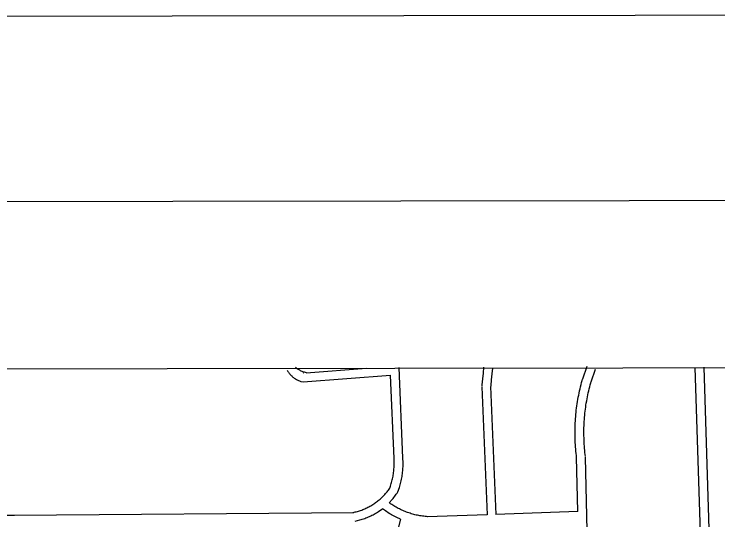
# Model space of a CAD drawing. Extents: x 3313447 to 3351316, y 703786 to 729172.
# Drawn here: x 3345483 to 3347856, y 726883 to 728589 of the extents above; entities that cross this region are included whole.
import ezdxf

# ---------------------------------------------------------------- set-up
doc = ezdxf.new("R2010")
doc.units = 0
for name, color, linetype in [('G-ANNO-NPLT', 7, 'Continuous'), ('V-ANNO-SYMB', 7, 'Continuous'), ('V-GRID-FRAM', 7, 'Continuous'), ('V-ROAD-CNTR', 7, 'Continuous')]:
    doc.layers.add(name, color=color, linetype=linetype)

msp = doc.modelspace()

# ---------------------------------------------------------------- linework, layer by layer
at = {"layer": 'G-ANNO-NPLT'}
msp.add_lwpolyline([(3314065.9, 704369.2), (3350732.5, 704422.5), (3350697.3, 728589.1), (3314030.7, 728535.8)], close=True, dxfattribs=at)
at = {"layer": 'V-ANNO-SYMB'}
msp.add_lwpolyline([(3316815.1, 704998.2), (3349898.2, 705046.3), (3349864.9, 727962.9), (3316781.7, 727914.8), (3316815.1, 704998.2)], dxfattribs=at)
at = {"layer": 'V-GRID-FRAM'}
msp.add_lwpolyline([(3317576.9, 727351), (3317595.4, 709166), (3349105.8, 709211.8), (3349071.4, 727396.8), (3317576.9, 727351)], dxfattribs=at)
at = {"layer": 'V-ROAD-CNTR'}
for points in [[(3346404, 727388.3), (3346405.3, 727386.1), (3346406.7, 727383.7), (3346408.3, 727381.4), (3346409.9, 727379.1), (3346411.7, 727376.9), (3346413.5, 727374.8), (3346415.3, 727372.7), (3346417.3, 727370.6), (3346419.3, 727368.7), (3346421.4, 727366.8), (3346423.5, 727365), (3346425.8, 727363.3), (3346428, 727361.6), (3346430.4, 727360.1), (3346432.7, 727358.6), (3346435.2, 727357.2), (3346437.6, 727355.8), (3346440.2, 727354.6), (3346442.7, 727353.5), (3346445.3, 727352.4), (3346448, 727351.5), (3346450.6, 727350.6), (3346457.6, 727348.6)], [(3346432.5, 727397.9), (3346433.9, 727396.7), (3346436.1, 727395), (3346438.4, 727393.3), (3346440.7, 727391.8), (3346443.1, 727390.3), (3346445.5, 727388.9), (3346448, 727387.6), (3346450.5, 727386.3), (3346453.1, 727385.2), (3346455.7, 727384.1), (3346458.4, 727383.2), (3346461, 727382.3), (3346467.9, 727380.3)], [(3346468, 727379.5), (3346671.6, 727395.5)], [(3346794.3, 727091.8), (3346781.5, 727396.9)], [(3347066.4, 727398.2), (3347064.5, 727378.6), (3347062.4, 727358.9), (3347060.4, 727339.3), (3347059.8, 727334.7)], [(3347096.3, 727395.3), (3347094.3, 727375.6), (3347092.3, 727355.8), (3347090.2, 727336.1), (3347089.7, 727331.4)], [(3347400.4, 727359.4), (3347415.8, 727402.3)], [(3347428.7, 727349.3), (3347444, 727392.2)], [(3347803.7, 726631), (3347779.9, 727397.3)], [(3347856.2, 725906.3), (3347809.9, 727398.3)], [(3346458, 727348.6), (3346752.5, 727371.7)], [(3346458.1, 727378.7), (3346458.9, 727378.8)], [(3346764.3, 727090.5), (3346752.5, 727371.7)], [(3347380, 727093.3), (3347379.1, 727100.5), (3347378.3, 727107.7), (3347377.5, 727115), (3347376.9, 727122.3), (3347376.3, 727129.5), (3347375.8, 727136.8), (3347375.4, 727144.1), (3347375, 727151.4), (3347374.8, 727158.7), (3347374.6, 727166), (3347374.5, 727173.3), (3347374.5, 727180.6), (3347374.6, 727187.9), (3347374.7, 727195.2), (3347375, 727202.5), (3347375.3, 727209.8), (3347375.7, 727217.1), (3347376.2, 727224.4), (3347376.8, 727231.7), (3347377.4, 727238.9), (3347378.1, 727246.2), (3347378.9, 727253.5), (3347379.8, 727260.7), (3347380.8, 727267.9), (3347381.9, 727275.2), (3347383, 727282.4), (3347384.2, 727289.6), (3347385.5, 727296.8), (3347386.9, 727303.9), (3347388.3, 727311.1), (3347389.9, 727318.2), (3347391.5, 727325.4), (3347393.2, 727332.5), (3347395, 727339.5), (3347396.8, 727346.6), (3347398.7, 727353.6), (3347400.1, 727358.5)], [(3347409.8, 727097), (3347408.9, 727104), (3347408.1, 727110.9), (3347407.4, 727117.9), (3347406.8, 727124.8), (3347406.2, 727131.8), (3347405.7, 727138.7), (3347405.3, 727145.7), (3347405, 727152.6), (3347404.8, 727159.6), (3347404.6, 727166.5), (3347404.5, 727173.5), (3347404.5, 727180.5), (3347404.6, 727187.4), (3347404.7, 727194.4), (3347405, 727201.4), (3347405.3, 727208.3), (3347405.6, 727215.3), (3347406.1, 727222.2), (3347406.6, 727229.2), (3347407.3, 727236.1), (3347408, 727243), (3347408.7, 727250), (3347409.6, 727256.9), (3347410.5, 727263.8), (3347411.5, 727270.7), (3347412.6, 727277.6), (3347413.8, 727284.4), (3347415, 727291.3), (3347416.3, 727298.1), (3347417.7, 727304.9), (3347419.2, 727311.8), (3347420.7, 727318.5), (3347422.3, 727325.3), (3347424, 727332.1), (3347425.8, 727338.8), (3347427.6, 727345.5), (3347429, 727350.3)], [(3347059.8, 727332.4), (3347077.8, 726901)], [(3347089.7, 727333.7), (3347107.8, 726902)], [(3346749.7, 726989.5), (3346751.2, 726993.6), (3346752.5, 726997.6), (3346753.9, 727001.7), (3346755.1, 727005.7), (3346756.3, 727009.8), (3346757.4, 727013.9), (3346758.4, 727018), (3346759.3, 727022.1), (3346760.2, 727026.3), (3346761, 727030.4), (3346761.7, 727034.6), (3346762.4, 727038.8), (3346763, 727043), (3346763.5, 727047.2), (3346763.9, 727051.4), (3346764.2, 727055.6), (3346764.5, 727059.9), (3346764.7, 727064.1), (3346764.9, 727068.3), (3346764.9, 727072.6), (3346764.9, 727076.8), (3346764.8, 727081.1), (3346764.6, 727085.3), (3346764.4, 727089.6), (3346764.3, 727090.1)], [(3346777.6, 726977.6), (3346782.5, 726992.6), (3346783.9, 726997.2), (3346785.2, 727001.8), (3346786.4, 727006.4), (3346787.6, 727011), (3346788.6, 727015.7), (3346789.6, 727020.3), (3346790.5, 727025), (3346791.3, 727029.7), (3346792.1, 727034.4), (3346792.7, 727039.2), (3346793.3, 727043.9), (3346793.8, 727048.6), (3346794.2, 727053.4), (3346794.5, 727058.2), (3346794.7, 727062.9), (3346794.9, 727067.7), (3346794.9, 727072.5), (3346794.9, 727077.2), (3346794.8, 727082), (3346794.6, 727086.8), (3346794.3, 727091.5), (3346794.3, 727092.2)], [(3347383.9, 726911.3), (3347379.9, 727094.8)], [(3347418.6, 726698.5), (3347409.9, 727095.5)], [(3346625.8, 726908.5), (3346629.7, 726909.3), (3346633.4, 726910.1), (3346637.1, 726911), (3346640.8, 726912), (3346644.4, 726913.1), (3346648.1, 726914.2), (3346651.7, 726915.4), (3346655.3, 726916.7), (3346658.8, 726918), (3346662.4, 726919.4), (3346665.9, 726920.9), (3346669.3, 726922.5), (3346672.8, 726924.1), (3346676.2, 726925.8), (3346679.6, 726927.5), (3346682.9, 726929.3), (3346686.2, 726931.2), (3346689.5, 726933.2), (3346692.8, 726935.2), (3346696, 726937.2), (3346699.1, 726939.4), (3346702.2, 726941.6), (3346705.3, 726943.8), (3346708.3, 726946.1), (3346711.3, 726948.5), (3346714.2, 726950.9), (3346717.1, 726953.4), (3346719.9, 726956), (3346722.7, 726958.6), (3346725.5, 726961.2), (3346728.1, 726963.9), (3346730.8, 726966.7), (3346733.3, 726969.5), (3346735.9, 726972.3), (3346738.3, 726975.2), (3346740.7, 726978.2), (3346743.1, 726981.2), (3346745.4, 726984.2), (3346747.6, 726987.3), (3346749.8, 726990.5), (3346751.3, 726992.7)], [(3346748.4, 726941.2), (3346758.6, 726952.7), (3346761.4, 726956.1), (3346764.2, 726959.5), (3346766.9, 726962.9), (3346769.5, 726966.4), (3346772.1, 726970), (3346774.6, 726973.6), (3346777.5, 726977.9)], [(3346877.8, 726894.2), (3346873.3, 726894.6), (3346869.1, 726895), (3346864.8, 726895.5), (3346860.5, 726896), (3346856.2, 726896.6), (3346851.9, 726897.3), (3346847.7, 726898.1), (3346843.5, 726899), (3346839.2, 726899.9), (3346835, 726900.9), (3346830.9, 726902), (3346826.7, 726903.1), (3346822.6, 726904.3), (3346818.4, 726905.6), (3346814.3, 726907), (3346810.3, 726908.4), (3346806.2, 726909.9), (3346802.2, 726911.5), (3346798.2, 726913.1), (3346794.2, 726914.9), (3346790.3, 726916.6), (3346786.4, 726918.5), (3346782.5, 726920.4), (3346778.7, 726922.4), (3346774.9, 726924.4), (3346771.1, 726926.6), (3346767.4, 726928.8), (3346763.7, 726931), (3346760.1, 726933.3), (3346756.5, 726935.7), (3346752.9, 726938.1), (3346748.7, 726941.1)], [(3346632.8, 726878.8), (3346648.8, 726883.1), (3346653.1, 726884.3), (3346657.2, 726885.6), (3346661.4, 726887), (3346665.6, 726888.5), (3346669.7, 726890.1), (3346673.7, 726891.7), (3346677.8, 726893.4), (3346681.8, 726895.2), (3346685.8, 726897), (3346689.7, 726899), (3346693.6, 726901), (3346697.5, 726903.1), (3346701.3, 726905.3), (3346705.1, 726907.5), (3346708.8, 726909.8), (3346712.5, 726912.2), (3346716.2, 726914.7), (3346725.3, 726921.1)], [(3346786.3, 726885.4), (3346773.3, 726891.5), (3346769, 726893.7), (3346764.7, 726895.9), (3346760.4, 726898.2), (3346756.2, 726900.6), (3346752, 726903), (3346747.9, 726905.5), (3346743.8, 726908.1), (3346739.8, 726910.8), (3346735.8, 726913.5), (3346731.8, 726916.3), (3346725.5, 726921)], [(3345401.6, 726886.6), (3345405.2, 726888), (3345409, 726889.3), (3345412.8, 726890.6), (3345416.6, 726891.8), (3345420.4, 726892.9), (3345424.3, 726893.9), (3345428.2, 726894.9), (3345432.1, 726895.7), (3345436, 726896.5), (3345439.9, 726897.2), (3345443.9, 726897.8), (3345447.8, 726898.3), (3345451.8, 726898.7), (3345455.8, 726899.1), (3345459.8, 726899.3), (3345463.8, 726899.5), (3345467.8, 726899.6), (3345471.8, 726899.6), (3345475.8, 726899.5), (3345479.8, 726899.3), (3345483.7, 726899), (3345485.4, 726898.9)], [(3345484.1, 726898.9), (3346628.7, 726908.8)], [(3347077.8, 726901), (3346876.1, 726894.3)], [(3347383.9, 726911.3), (3347107.8, 726902)], [(3346786.3, 726885.4), (3346775.8, 726846.8), (3346774.8, 726843), (3346774, 726839.1), (3346773.2, 726835.3), (3346772.5, 726831.4), (3346771.9, 726827.6), (3346771.4, 726823.7), (3346770.9, 726819.8), (3346770.6, 726815.9), (3346770.3, 726812), (3346770.2, 726808), (3346770.1, 726804.1), (3346770.1, 726800.2), (3346770.2, 726796.3), (3346770.4, 726792.3), (3346770.6, 726788.4), (3346771, 726784.5), (3346771.4, 726780.6), (3346772.5, 726772.8)]]:
    msp.add_lwpolyline(points, dxfattribs=at)

doc.saveas('drawing.dxf')
